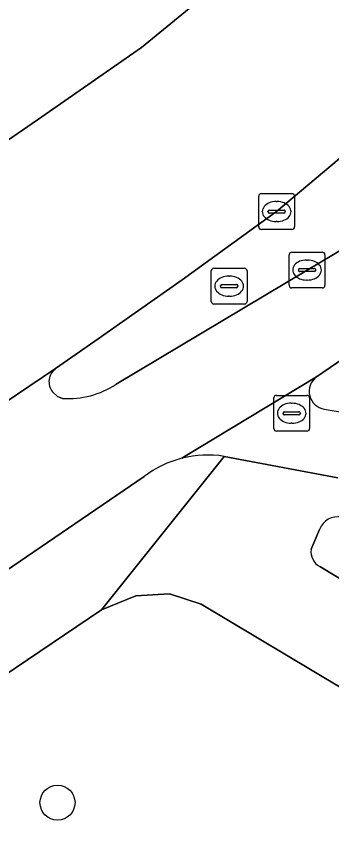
# Model space of a CAD drawing. Extents: x 158086 to 159499, y 382904 to 383981.
# Drawn here: x 158692.22 to 158701.01, y 383677.49 to 383700.72 of the extents above; entities that cross this region are included whole.
import ezdxf

# ---------------------------------------------------------------- set-up
doc = ezdxf.new("R2010")
doc.units = 0
for name, color, linetype in [('IMGEO_Boom', 7, 'Continuous'), ('IMGEO_Brandkraan', 7, 'Continuous'), ('IMGEO_Erf', 7, 'Continuous'), ('IMGEO_Fietspad_gesloten', 7, 'Continuous'), ('IMGEO_Groenvoorziening', 7, 'Continuous'), ('IMGEO_Hek', 7, 'Continuous'), ('IMGEO_Kolk', 7, 'Continuous'), ('IMGEO_Rijbaan_regionaal_gesloten', 7, 'Continuous'), ('IMGEO_Rioolput', 7, 'Continuous'), ('IMGEO_Verkeerseiland_open', 7, 'Continuous'), ('IMGEO_Voetpad_open', 7, 'Continuous')]:
    doc.layers.add(name, color=color, linetype=linetype)

msp = doc.modelspace()

# ---------------------------------------------------------------- linework, layer by layer
at = {"layer": 'IMGEO_Boom'}
msp.add_circle((158693.364, 383678.791), 0.489, dxfattribs=at)
at = {"layer": 'IMGEO_Brandkraan'}
for p, q in [((158699.479, 383690.154), (158700.331, 383690.154)), ((158699.404, 383689.228), (158699.404, 383690.08)), ((158699.892, 383689.934), (158699.917, 383689.934)), ((158700.405, 383690.08), (158700.405, 383689.228)), ((158699.663, 383689.648), (158699.663, 383689.66)), ((158699.706, 383689.697), (158700.104, 383689.697)), ((158700.147, 383689.66), (158700.147, 383689.648)), ((158700.101, 383689.611), (158699.703, 383689.611)), ((158699.915, 383689.374), (158699.89, 383689.374)), ((158700.331, 383689.154), (158699.479, 383689.154))]:
    msp.add_line(p, q, dxfattribs=at)
for points in [[(158699.479, 383690.154), (158700.331, 383690.154)], [(158699.404, 383689.228), (158699.404, 383690.08)], [(158700.405, 383690.08), (158700.405, 383689.228)], [(158700.331, 383689.154), (158699.479, 383689.154)]]:
    msp.add_lwpolyline(points, dxfattribs=at)
for centre, radius, start, end in [((158699.481, 383690.078), 0.0765, 91.552, 178.448), ((158699.481, 383690.078), 0.0765, 91.552, 178.448), ((158700.329, 383690.078), 0.0765, 1.552, 88.448), ((158700.329, 383690.078), 0.0765, 1.552, 88.448), ((158699.703, 383689.657), 0.0403, 85.8775, 175.7526), ((158699.7, 383689.647), 0.0366, 178.938, 274.7102), ((158700.104, 383689.654), 0.043, 264.8664, 352.4533), ((158700.108, 383689.659), 0.0386, 1.7309, 96.639), ((158699.481, 383689.23), 0.0765, 181.552, 268.448), ((158699.481, 383689.23), 0.0765, 181.552, 268.448), ((158700.329, 383689.23), 0.0765, 271.552, 358.448), ((158700.329, 383689.23), 0.0765, 271.552, 358.448)]:
    msp.add_arc(centre, radius, start, end, dxfattribs=at)
for centre, major_axis, ratio, start_param, end_param in [((158699.891, 383689.654), (-0.387, 0.002), 0.722429, 4.712389, 7.853982), ((158699.916, 383689.654), (-0.39, 0.002), 0.717154, 1.570796, 4.712389)]:
    msp.add_ellipse(centre, major_axis=major_axis, ratio=ratio, start_param=start_param, end_param=end_param, dxfattribs=at)
at = {"layer": 'IMGEO_Erf'}
msp.add_lwpolyline([(158729.099, 383616.559), (158728.839, 383620.185), (158728.439, 383620.385), (158728.428, 383620.601), (158728.677, 383620.637), (158728.348, 383626.76), (158727.972, 383629.705), (158727.114, 383632.709), (158726.048, 383635.333), (158724.872, 383637.952), (158708.676, 383673.308), (158706.167, 383677.797), (158704.425, 383679.61), (158703.932, 383680.049), (158702.053, 383681.54), (158697.379, 383684.33), (158696.494, 383684.617), (158695.551, 383684.559), (158694.59, 383684.171), (158658.622, 383659.897), (158670.444, 383632.112), (158671.436, 383629.225), (158672.003, 383626.033), (158672.679, 383613.971)], dxfattribs=at)
at = {"layer": 'IMGEO_Fietspad_gesloten'}
for points in [[(158761.578, 383734.72), (158744.316, 383722.991), (158712.657, 383701.444), (158711.36, 383700.561), (158708.139, 383698.454), (158704.749, 383696.309), (158703.14, 383695.309), (158700.334, 383693.65), (158695.004, 383690.465)], [(158696.841, 383688.399), (158700.594, 383690.668), (158704.129, 383693.076), (158709.674, 383696.854), (158713.466, 383699.437), (158713.844, 383699.697), (158732.131, 383712.285)], [(158693.312, 383690.899), (158690.431, 383688.972)], [(158700.594, 383690.668), (158696.841, 383688.399)], [(158693.505, 383690.065), (158693.361, 383690.125), (158693.227, 383690.25)], [(158698.017, 383688.452), (158701.192, 383687.853)], [(158682.097, 383678.561), (158695.782, 383687.887)]]:
    msp.add_lwpolyline(points, dxfattribs=at)
for centre, radius, start, end in [((158693.577, 383690.534), 0.451, 126.0046, 219.0722), ((158700.903, 383690.265), 0.508, 127.5026, 260.2117), ((158693.651, 383692.525), 2.464, 266.5916, 303.2903), ((158697.972, 383672.252), 17.741, 63.4516, 80.7706), ((158697.559, 383685.551), 2.937, 81.0215, 104.1395), ((158697.55, 383685.581), 2.905, 104.1235, 127.4817)]:
    msp.add_arc(centre, radius, start, end, dxfattribs=at)
at = {"layer": 'IMGEO_Groenvoorziening'}
for points in [[(158700.681, 383686.415), (158700.445, 383685.862)], [(158700.688, 383685.378), (158701.986, 383684.597)]]:
    msp.add_lwpolyline(points, dxfattribs=at)
for centre, radius, start, end in [((158701.178, 383686.235), 0.528, 77.0727, 160.0829), ((158700.923, 383685.799), 0.482, 172.5076, 240.8118)]:
    msp.add_arc(centre, radius, start, end, dxfattribs=at)
at = {"layer": 'IMGEO_Hek'}
for points in [[(158658.622, 383659.897), (158694.59, 383684.171), (158695.551, 383684.559), (158696.494, 383684.617), (158697.379, 383684.33)], [(158697.379, 383684.33), (158702.053, 383681.54), (158703.932, 383680.049)]]:
    msp.add_lwpolyline(points, dxfattribs=at)
at = {"layer": 'IMGEO_Kolk'}
for p, q in [((158698.984, 383694.855), (158698.984, 383695.707)), ((158699.059, 383695.781), (158699.911, 383695.781)), ((158699.985, 383695.707), (158699.985, 383694.855)), ((158699.472, 383695.561), (158699.497, 383695.561)), ((158699.243, 383695.275), (158699.243, 383695.287)), ((158699.681, 383695.238), (158699.283, 383695.238)), ((158699.286, 383695.324), (158699.684, 383695.324)), ((158699.727, 383695.287), (158699.727, 383695.275)), ((158699.495, 383695.001), (158699.47, 383695.001)), ((158699.911, 383694.781), (158699.059, 383694.781)), ((158699.832, 383693.224), (158699.832, 383694.076)), ((158699.907, 383694.15), (158700.759, 383694.15)), ((158700.833, 383694.076), (158700.833, 383693.224)), ((158700.32, 383693.93), (158700.345, 383693.93)), ((158700.091, 383693.644), (158700.091, 383693.656)), ((158700.529, 383693.607), (158700.131, 383693.607)), ((158700.134, 383693.693), (158700.532, 383693.693)), ((158700.575, 383693.656), (158700.575, 383693.644)), ((158700.343, 383693.37), (158700.318, 383693.37)), ((158700.759, 383693.15), (158699.907, 383693.15))]:
    msp.add_line(p, q, dxfattribs=at)
for points in [[(158698.984, 383694.855), (158698.984, 383695.707)], [(158699.059, 383695.781), (158699.911, 383695.781)], [(158699.985, 383695.707), (158699.985, 383694.855)], [(158699.911, 383694.781), (158699.059, 383694.781)], [(158699.832, 383693.224), (158699.832, 383694.076)], [(158699.907, 383694.15), (158700.759, 383694.15)], [(158700.833, 383694.076), (158700.833, 383693.224)], [(158700.759, 383693.15), (158699.907, 383693.15)]]:
    msp.add_lwpolyline(points, dxfattribs=at)
for centre, radius, start, end in [((158699.061, 383695.705), 0.0765, 91.552, 178.448), ((158699.061, 383695.705), 0.0765, 91.552, 178.448), ((158699.909, 383695.705), 0.0765, 1.552, 88.448), ((158699.909, 383695.705), 0.0765, 1.552, 88.448), ((158699.283, 383695.284), 0.0403, 85.8775, 175.7526), ((158699.28, 383695.274), 0.0366, 178.938, 274.7102), ((158699.684, 383695.281), 0.043, 264.8664, 352.4533), ((158699.688, 383695.286), 0.0386, 1.7309, 96.639), ((158699.061, 383694.857), 0.0765, 181.552, 268.448), ((158699.061, 383694.857), 0.0765, 181.552, 268.448), ((158699.909, 383694.857), 0.0765, 271.552, 358.448), ((158699.909, 383694.857), 0.0765, 271.552, 358.448), ((158699.909, 383694.074), 0.0765, 91.552, 178.448), ((158699.909, 383694.074), 0.0765, 91.552, 178.448), ((158700.757, 383694.074), 0.0765, 1.552, 88.448), ((158700.757, 383694.074), 0.0765, 1.552, 88.448), ((158700.131, 383693.653), 0.0403, 85.8775, 175.7526), ((158700.128, 383693.643), 0.0366, 178.938, 274.7102), ((158700.532, 383693.65), 0.043, 264.8664, 352.4533), ((158700.536, 383693.655), 0.0386, 1.7309, 96.639), ((158699.909, 383693.226), 0.0765, 181.552, 268.448), ((158699.909, 383693.226), 0.0765, 181.552, 268.448), ((158700.757, 383693.226), 0.0765, 271.552, 358.448), ((158700.757, 383693.226), 0.0765, 271.552, 358.448)]:
    msp.add_arc(centre, radius, start, end, dxfattribs=at)
for centre, major_axis, ratio, start_param, end_param in [((158699.471, 383695.281), (-0.387, 0.002), 0.722429, 4.712389, 7.853982), ((158699.496, 383695.281), (-0.39, 0.002), 0.717154, 1.570796, 4.712389), ((158700.319, 383693.65), (-0.387, 0.002), 0.722429, 4.712389, 7.853982), ((158700.344, 383693.65), (-0.39, 0.002), 0.717154, 1.570796, 4.712389)]:
    msp.add_ellipse(centre, major_axis=major_axis, ratio=ratio, start_param=start_param, end_param=end_param, dxfattribs=at)
at = {"layer": 'IMGEO_Rijbaan_regionaal_gesloten'}
msp.add_lwpolyline([(158708.057, 383702.492), (158709.408, 383703.655), (158710.128, 383704.264), (158710.506, 383704.588), (158712.76, 383706.518), (158715.424, 383708.831), (158713.729, 383711.318), (158712.009, 383713.842), (158709.426, 383711.633), (158709.35, 383711.566), (158707.036, 383709.601), (158706.727, 383709.339), (158703.683, 383706.726), (158703.671, 383706.71), (158698.831, 383702.414), (158695.71, 383699.862), (158692.808, 383697.839), (158684.174, 383691.908), (158687.517, 383686.999), (158690.431, 383688.972), (158693.312, 383690.899), (158694.409, 383691.662), (158696.842, 383693.376), (158699.481, 383695.282)], close=True, dxfattribs=at)
msp.add_lwpolyline([(158688.857, 383698.814), (158688.185, 383698.318), (158685.398, 383696.426), (158685.279, 383696.339), (158682.481, 383694.393), (158684.174, 383691.908), (158692.808, 383697.839), (158695.71, 383699.862), (158698.831, 383702.414), (158703.671, 383706.71), (158703.683, 383706.726)], dxfattribs=at)
at = {"layer": 'IMGEO_Rioolput'}
for p, q in [((158697.658, 383692.774), (158697.658, 383693.626)), ((158697.733, 383693.7), (158698.585, 383693.7)), ((158698.659, 383693.626), (158698.659, 383692.774)), ((158698.146, 383693.48), (158698.171, 383693.48)), ((158697.917, 383693.194), (158697.917, 383693.206)), ((158698.355, 383693.157), (158697.957, 383693.157)), ((158697.96, 383693.243), (158698.358, 383693.243)), ((158698.401, 383693.206), (158698.401, 383693.194)), ((158698.169, 383692.92), (158698.144, 383692.92)), ((158698.585, 383692.7), (158697.733, 383692.7))]:
    msp.add_line(p, q, dxfattribs=at)
for points in [[(158697.658, 383692.774), (158697.658, 383693.626)], [(158697.733, 383693.7), (158698.585, 383693.7)], [(158698.659, 383693.626), (158698.659, 383692.774)], [(158698.585, 383692.7), (158697.733, 383692.7)]]:
    msp.add_lwpolyline(points, dxfattribs=at)
for centre, radius, start, end in [((158697.735, 383693.624), 0.0765, 91.552, 178.448), ((158697.735, 383693.624), 0.0765, 91.552, 178.448), ((158698.583, 383693.624), 0.0765, 1.552, 88.448), ((158698.583, 383693.624), 0.0765, 1.552, 88.448), ((158697.957, 383693.203), 0.0403, 85.8775, 175.7526), ((158697.954, 383693.193), 0.0366, 178.938, 274.7102), ((158698.358, 383693.2), 0.043, 264.8664, 352.4533), ((158698.362, 383693.205), 0.0386, 1.7309, 96.639), ((158697.735, 383692.776), 0.0765, 181.552, 268.448), ((158697.735, 383692.776), 0.0765, 181.552, 268.448), ((158698.583, 383692.776), 0.0765, 271.552, 358.448), ((158698.583, 383692.776), 0.0765, 271.552, 358.448)]:
    msp.add_arc(centre, radius, start, end, dxfattribs=at)
for centre, major_axis, ratio, start_param, end_param in [((158698.145, 383693.2), (-0.387, 0.002), 0.722429, 4.712389, 7.853982), ((158698.17, 383693.2), (-0.39, 0.002), 0.717154, 1.570796, 4.712389)]:
    msp.add_ellipse(centre, major_axis=major_axis, ratio=ratio, start_param=start_param, end_param=end_param, dxfattribs=at)
at = {"layer": 'IMGEO_Verkeerseiland_open'}
for points in [[(158710.128, 383704.264), (158709.408, 383703.655), (158708.057, 383702.492), (158699.481, 383695.282), (158696.842, 383693.376), (158694.409, 383691.662), (158693.312, 383690.899)], [(158695.004, 383690.465), (158700.334, 383693.65), (158703.14, 383695.309)], [(158693.227, 383690.25), (158693.361, 383690.125), (158693.505, 383690.065)]]:
    msp.add_lwpolyline(points, dxfattribs=at)
for centre, radius, start, end in [((158693.577, 383690.534), 0.451, 126.0046, 219.0722), ((158693.651, 383692.525), 2.464, 266.5916, 303.2903)]:
    msp.add_arc(centre, radius, start, end, dxfattribs=at)
at = {"layer": 'IMGEO_Voetpad_open'}
for points in [[(158705.457, 383691.177), (158705.264, 383691.557), (158704.707, 383692.316), (158704.129, 383693.076), (158700.594, 383690.668)], [(158650.836, 383654.255), (158651.201, 383654.502), (158652.165, 383655.258), (158652.124, 383655.322), (158656.805, 383658.485), (158658.622, 383659.897), (158694.59, 383684.171), (158698.017, 383688.452)], [(158701.192, 383687.853), (158698.017, 383688.452), (158694.59, 383684.171), (158695.551, 383684.559), (158696.494, 383684.617), (158697.379, 383684.33), (158702.053, 383681.54), (158703.932, 383680.049), (158704.425, 383679.61), (158706.167, 383677.797), (158708.676, 383673.308), (158724.872, 383637.952), (158726.048, 383635.333), (158727.114, 383632.709), (158727.972, 383629.705), (158728.348, 383626.76), (158728.677, 383620.637), (158728.428, 383620.601), (158728.439, 383620.385), (158728.839, 383620.185), (158729.099, 383616.559)], [(158695.782, 383687.887), (158682.097, 383678.561)], [(158700.445, 383685.862), (158700.681, 383686.415)], [(158701.986, 383684.597), (158700.688, 383685.378)]]:
    msp.add_lwpolyline(points, dxfattribs=at)
for centre, radius, start, end in [((158700.903, 383690.265), 0.508, 127.5026, 260.2117), ((158697.972, 383672.252), 17.741, 63.4516, 80.7706), ((158697.559, 383685.551), 2.937, 81.0215, 104.1395), ((158697.55, 383685.581), 2.905, 104.1235, 127.4817), ((158701.178, 383686.235), 0.528, 77.0727, 160.0829), ((158700.923, 383685.799), 0.482, 172.5076, 240.8118)]:
    msp.add_arc(centre, radius, start, end, dxfattribs=at)

doc.saveas('drawing.dxf')
